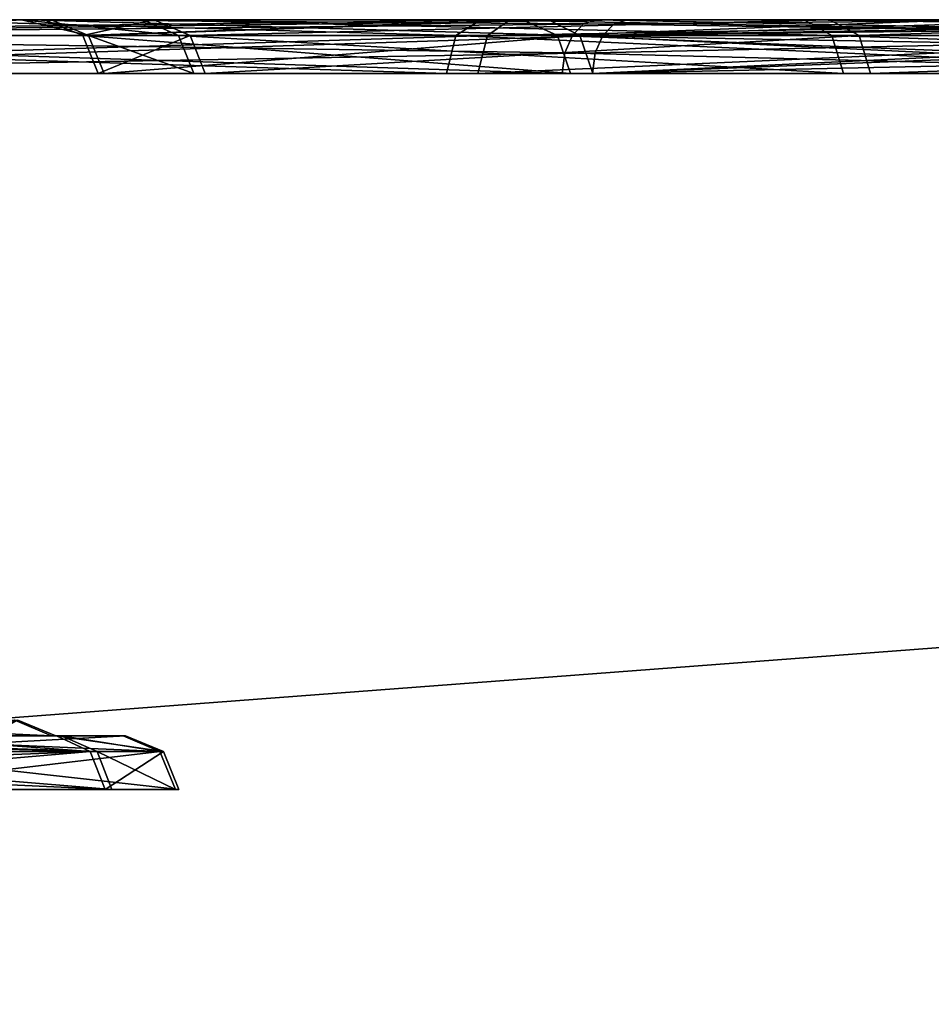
# Model space of a CAD drawing. Header units: millimetres. Extents: x -150 to 150, y -85 to 1149.
# Tile 322 of 656: x -73.557 to -73.048, y 1008.85 to 1009.4. Entities that reach past the tile are written whole.
import ezdxf

# ---------------------------------------------------------------- set-up
doc = ezdxf.new("R2010")
doc.units = ezdxf.units.MM
doc.header["$LTSCALE"] = 21.359881
for name, color, linetype in [('6211', 7, 'CONTINUOUS'), ('6212', 7, 'CONTINUOUS'), ('6216', 7, 'CONTINUOUS'), ('6225', 7, 'CONTINUOUS'), ('6226', 7, 'CONTINUOUS'), ('6227', 7, 'CONTINUOUS'), ('6228', 7, 'CONTINUOUS'), ('6252', 7, 'CONTINUOUS'), ('6253', 7, 'CONTINUOUS'), ('6257', 7, 'CONTINUOUS'), ('6266', 7, 'CONTINUOUS'), ('6267', 7, 'CONTINUOUS'), ('6268', 7, 'CONTINUOUS'), ('6269', 7, 'CONTINUOUS'), ('7742', 7, 'CONTINUOUS'), ('7743', 7, 'CONTINUOUS'), ('7783', 7, 'CONTINUOUS'), ('7784', 7, 'CONTINUOUS'), ('9023', 7, 'CONTINUOUS'), ('9025', 7, 'CONTINUOUS')]:
    doc.layers.add(name, color=color, linetype=linetype)

msp = doc.modelspace()

# ---------------------------------------------------------------- linework, layer by layer
at = {"layer": '6211', "linetype": 'CONTINUOUS'}
for points in [[(-73.7613, 1008.99121, 237.00882), (-73.75708, 1008.98148, 237.00387), (-73.50565, 1008.97, 237.36423), (-73.7613, 1008.99121, 237.00882)], [(-73.51392, 1008.99121, 237.36718), (-73.7613, 1008.99121, 237.00882), (-73.50565, 1008.97, 237.36423), (-73.51392, 1008.99121, 237.36718)], [(-73.66553, 1008.99121, 238.19462), (-73.47887, 1008.99121, 237.80121), (-73.65884, 1008.97, 238.20031), (-73.66553, 1008.99121, 238.19462)], [(-73.65884, 1008.97, 238.20031), (-73.47887, 1008.99121, 237.80121), (-73.47023, 1008.97, 237.80279), (-73.65884, 1008.97, 238.20031)], [(-73.47887, 1008.99121, 237.80121), (-73.51392, 1008.99121, 237.36718), (-73.47023, 1008.97, 237.80279), (-73.47887, 1008.99121, 237.80121)], [(-73.47023, 1008.97, 237.80279), (-73.51392, 1008.99121, 237.36718), (-73.50565, 1008.97, 237.36423), (-73.47023, 1008.97, 237.80279)], [(-73.75708, 1008.98148, 237.00387), (-73.7556, 1008.97, 237.00213), (-73.50565, 1008.97, 237.36423), (-73.75708, 1008.98148, 237.00387)]]:
    msp.add_3dface(points, dxfattribs=at)
at = {"layer": '6212', "linetype": 'CONTINUOUS'}
for points in [[(-73.77504, 1009, 237.02498), (-73.7676, 1008.99772, 237.01624), (-73.51392, 1008.99121, 237.36718), (-73.77504, 1009, 237.02498)], [(-73.77504, 1009, 237.02498), (-73.51392, 1008.99121, 237.36718), (-73.53379, 1009, 237.37462), (-73.77504, 1009, 237.02498)], [(-73.7676, 1008.99772, 237.01624), (-73.7613, 1008.99121, 237.00882), (-73.51392, 1008.99121, 237.36718), (-73.7676, 1008.99772, 237.01624)], [(-73.47887, 1008.99121, 237.80121), (-73.66553, 1008.99121, 238.19462), (-73.68089, 1009, 238.17993), (-73.47887, 1008.99121, 237.80121)], [(-73.49944, 1009, 237.79573), (-73.47887, 1008.99121, 237.80121), (-73.68089, 1009, 238.17993), (-73.49944, 1009, 237.79573)], [(-73.51392, 1008.99121, 237.36718), (-73.47887, 1008.99121, 237.80121), (-73.53379, 1009, 237.37462), (-73.51392, 1008.99121, 237.36718)], [(-73.53379, 1009, 237.37462), (-73.47887, 1008.99121, 237.80121), (-73.49944, 1009, 237.79573), (-73.53379, 1009, 237.37462)]]:
    msp.add_3dface(points, dxfattribs=at)
at = {"layer": '6216', "linetype": 'CONTINUOUS'}
for points in [[(-73.72832, 1009.00879, 238.14121), (-73.55995, 1009.00879, 237.78635), (-73.53946, 1009, 237.79222), (-73.72832, 1009.00879, 238.14121)], [(-73.71302, 1009, 238.15597), (-73.72832, 1009.00879, 238.14121), (-73.53946, 1009, 237.79222), (-73.71302, 1009, 238.15597)], [(-73.53946, 1009, 237.79222), (-73.55995, 1009.00879, 237.78635), (-73.57076, 1009, 237.39005), (-73.53946, 1009, 237.79222)]]:
    msp.add_3dface(points, dxfattribs=at)
at = {"layer": '6225', "linetype": 'CONTINUOUS'}
for points in [[(-73.2316, 1009.39121, 236.38605), (-73.23581, 1009.38148, 236.391), (-73.88849, 1009.37, 236.05338), (-73.2316, 1009.39121, 236.38605)], [(-73.88626, 1009.39121, 236.04488), (-73.2316, 1009.39121, 236.38605), (-73.88849, 1009.37, 236.05338), (-73.88626, 1009.39121, 236.04488)], [(-73.23581, 1009.38148, 236.391), (-73.23729, 1009.37, 236.39274), (-73.88849, 1009.37, 236.05338), (-73.23581, 1009.38148, 236.391)]]:
    msp.add_3dface(points, dxfattribs=at)
at = {"layer": '6226', "linetype": 'CONTINUOUS'}
for points in [[(-73.21785, 1009.4, 236.36989), (-73.88626, 1009.39121, 236.04488), (-73.8809, 1009.4, 236.02435), (-73.21785, 1009.4, 236.36989)], [(-73.88626, 1009.39121, 236.04488), (-73.21785, 1009.4, 236.36989), (-73.22529, 1009.39772, 236.37864), (-73.88626, 1009.39121, 236.04488)], [(-73.2316, 1009.39121, 236.38605), (-73.88626, 1009.39121, 236.04488), (-73.22529, 1009.39772, 236.37864), (-73.2316, 1009.39121, 236.38605)]]:
    msp.add_3dface(points, dxfattribs=at)
at = {"layer": '6227', "linetype": 'CONTINUOUS'}
for points in [[(-73.31884, 1009.37, 238.9715), (-73.9885, 1009.39121, 239.27766), (-73.99018, 1009.37, 239.26903), (-73.31884, 1009.37, 238.9715)], [(-73.31359, 1009.39121, 238.97854), (-73.9885, 1009.39121, 239.27766), (-73.31884, 1009.37, 238.9715), (-73.31359, 1009.39121, 238.97854)], [(-72.84308, 1009.37, 238.41214), (-73.31359, 1009.39121, 238.97854), (-73.31884, 1009.37, 238.9715), (-72.84308, 1009.37, 238.41214)], [(-72.83529, 1009.39121, 238.4162), (-73.31359, 1009.39121, 238.97854), (-72.84308, 1009.37, 238.41214), (-72.83529, 1009.39121, 238.4162)], [(-73.23729, 1009.37, 236.39274), (-73.23581, 1009.38148, 236.391), (-72.78979, 1009.39121, 236.97748), (-73.23729, 1009.37, 236.39274)], [(-73.23729, 1009.37, 236.39274), (-72.78979, 1009.39121, 236.97748), (-72.79783, 1009.37, 236.98104), (-73.23729, 1009.37, 236.39274)], [(-73.23581, 1009.38148, 236.391), (-73.2316, 1009.39121, 236.38605), (-72.78979, 1009.39121, 236.97748), (-73.23581, 1009.38148, 236.391)]]:
    msp.add_3dface(points, dxfattribs=at)
at = {"layer": '6228', "linetype": 'CONTINUOUS'}
for points in [[(-73.9885, 1009.39121, 239.27766), (-73.31359, 1009.39121, 238.97854), (-73.62492, 1009.4, 239.18522), (-73.9885, 1009.39121, 239.27766)], [(-73.62492, 1009.4, 239.18522), (-73.31359, 1009.39121, 238.97854), (-73.29971, 1009.4, 238.99465), (-73.62492, 1009.4, 239.18522)], [(-73.31359, 1009.39121, 238.97854), (-72.83529, 1009.39121, 238.4162), (-73.29971, 1009.4, 238.99465), (-73.31359, 1009.39121, 238.97854)], [(-73.29971, 1009.4, 238.99465), (-72.83529, 1009.39121, 238.4162), (-72.81624, 1009.4, 238.42554), (-73.29971, 1009.4, 238.99465)], [(-73.2316, 1009.39121, 236.38605), (-73.22529, 1009.39772, 236.37864), (-72.95932, 1009.4, 236.6456), (-73.2316, 1009.39121, 236.38605)], [(-72.78979, 1009.39121, 236.97748), (-73.2316, 1009.39121, 236.38605), (-72.95932, 1009.4, 236.6456), (-72.78979, 1009.39121, 236.97748)], [(-73.22529, 1009.39772, 236.37864), (-73.21785, 1009.4, 236.36989), (-72.95932, 1009.4, 236.6456), (-73.22529, 1009.39772, 236.37864)]]:
    msp.add_3dface(points, dxfattribs=at)
at = {"layer": '6252', "linetype": 'CONTINUOUS'}
for points in [[(-73.76576, 1008.98148, 363.00341), (-73.76991, 1008.99121, 362.9984), (-73.51777, 1008.99121, 362.64339), (-73.76576, 1008.98148, 363.00341)], [(-73.7643, 1008.97, 363.00517), (-73.76576, 1008.98148, 363.00341), (-73.51777, 1008.99121, 362.64339), (-73.7643, 1008.97, 363.00517)], [(-73.7643, 1008.97, 363.00517), (-73.51777, 1008.99121, 362.64339), (-73.50953, 1008.97, 362.64645), (-73.7643, 1008.97, 363.00517)], [(-73.47692, 1008.99121, 362.20986), (-73.65831, 1008.99121, 361.81399), (-73.46826, 1008.97, 362.20839), (-73.47692, 1008.99121, 362.20986)], [(-73.46826, 1008.97, 362.20839), (-73.65831, 1008.99121, 361.81399), (-73.65154, 1008.97, 361.80839), (-73.46826, 1008.97, 362.20839)], [(-73.51777, 1008.99121, 362.64339), (-73.47692, 1008.99121, 362.20986), (-73.50953, 1008.97, 362.64645), (-73.51777, 1008.99121, 362.64339)], [(-73.50953, 1008.97, 362.64645), (-73.47692, 1008.99121, 362.20986), (-73.46826, 1008.97, 362.20839), (-73.50953, 1008.97, 362.64645)]]:
    msp.add_3dface(points, dxfattribs=at)
at = {"layer": '6253', "linetype": 'CONTINUOUS'}
for points in [[(-73.51777, 1008.99121, 362.64339), (-73.76991, 1008.99121, 362.9984), (-73.63697, 1009, 362.82409), (-73.51777, 1008.99121, 362.64339)], [(-73.67544, 1009, 361.82656), (-73.65831, 1008.99121, 361.81399), (-73.49813, 1009, 362.21169), (-73.67544, 1009, 361.82656)], [(-73.65831, 1008.99121, 361.81399), (-73.47692, 1008.99121, 362.20986), (-73.49813, 1009, 362.21169), (-73.65831, 1008.99121, 361.81399)], [(-73.5367, 1009, 362.63343), (-73.51777, 1008.99121, 362.64339), (-73.63697, 1009, 362.82409), (-73.5367, 1009, 362.63343)], [(-73.47692, 1008.99121, 362.20986), (-73.51777, 1008.99121, 362.64339), (-73.5367, 1009, 362.63343), (-73.47692, 1008.99121, 362.20986)], [(-73.49813, 1009, 362.21169), (-73.47692, 1008.99121, 362.20986), (-73.5367, 1009, 362.63343), (-73.49813, 1009, 362.21169)]]:
    msp.add_3dface(points, dxfattribs=at)
at = {"layer": '6257', "linetype": 'CONTINUOUS'}
for points in [[(-73.53704, 1009, 362.22147), (-73.55819, 1009.00879, 362.22363), (-73.70462, 1009, 361.85405), (-73.53704, 1009, 362.22147)], [(-73.57509, 1009, 362.62192), (-73.55819, 1009.00879, 362.22363), (-73.53704, 1009, 362.22147), (-73.57509, 1009, 362.62192)]]:
    msp.add_3dface(points, dxfattribs=at)
at = {"layer": '6266', "linetype": 'CONTINUOUS'}
for points in [[(-73.25418, 1009.37, 363.62143), (-73.90774, 1009.39121, 363.96059), (-73.90985, 1009.37, 363.95206), (-73.25418, 1009.37, 363.62143)], [(-73.24858, 1009.39121, 363.6282), (-73.90774, 1009.39121, 363.96059), (-73.25272, 1009.38148, 363.62319), (-73.24858, 1009.39121, 363.6282)], [(-73.25272, 1009.38148, 363.62319), (-73.90774, 1009.39121, 363.96059), (-73.25418, 1009.37, 363.62143), (-73.25272, 1009.38148, 363.62319)]]:
    msp.add_3dface(points, dxfattribs=at)
at = {"layer": '6267', "linetype": 'CONTINUOUS'}
for points in [[(-73.90774, 1009.39121, 363.96059), (-73.24858, 1009.39121, 363.6282), (-73.55147, 1009.4, 363.85127), (-73.90774, 1009.39121, 363.96059)], [(-73.90572, 1009.4, 363.98194), (-73.90774, 1009.39121, 363.96059), (-73.55147, 1009.4, 363.85127), (-73.90572, 1009.4, 363.98194)], [(-73.55147, 1009.4, 363.85127), (-73.24858, 1009.39121, 363.6282), (-73.24237, 1009.39772, 363.6357), (-73.55147, 1009.4, 363.85127)], [(-73.23505, 1009.4, 363.64454), (-73.55147, 1009.4, 363.85127), (-73.24237, 1009.39772, 363.6357), (-73.23505, 1009.4, 363.64454)]]:
    msp.add_3dface(points, dxfattribs=at)
at = {"layer": '6268', "linetype": 'CONTINUOUS'}
for points in [[(-73.96677, 1009.39121, 360.72673), (-73.29592, 1009.39121, 361.03485), (-73.96857, 1009.37, 360.73533), (-73.96677, 1009.39121, 360.72673)], [(-73.96857, 1009.37, 360.73533), (-73.29592, 1009.39121, 361.03485), (-73.30127, 1009.37, 361.04182), (-73.96857, 1009.37, 360.73533)], [(-73.29592, 1009.39121, 361.03485), (-72.82518, 1009.39121, 361.60352), (-73.30127, 1009.37, 361.04182), (-73.29592, 1009.39121, 361.03485)], [(-73.30127, 1009.37, 361.04182), (-72.82518, 1009.39121, 361.60352), (-72.83303, 1009.37, 361.60748), (-73.30127, 1009.37, 361.04182)], [(-73.24858, 1009.39121, 363.6282), (-73.25272, 1009.38148, 363.62319), (-72.80689, 1009.37, 363.03906), (-73.24858, 1009.39121, 363.6282)], [(-72.79891, 1009.39121, 363.04272), (-73.24858, 1009.39121, 363.6282), (-72.80689, 1009.37, 363.03906), (-72.79891, 1009.39121, 363.04272)], [(-73.25272, 1009.38148, 363.62319), (-73.25418, 1009.37, 363.62143), (-72.80689, 1009.37, 363.03906), (-73.25272, 1009.38148, 363.62319)]]:
    msp.add_3dface(points, dxfattribs=at)
at = {"layer": '6269', "linetype": 'CONTINUOUS'}
for points in [[(-73.29592, 1009.39121, 361.03485), (-73.96677, 1009.39121, 360.72673), (-73.28341, 1009.4, 361.0177), (-73.29592, 1009.39121, 361.03485)], [(-73.28341, 1009.4, 361.0177), (-73.96677, 1009.39121, 360.72673), (-73.96141, 1009.4, 360.70618), (-73.28341, 1009.4, 361.0177)], [(-72.82518, 1009.39121, 361.60352), (-73.29592, 1009.39121, 361.03485), (-72.8069, 1009.4, 361.59265), (-72.82518, 1009.39121, 361.60352)], [(-72.8069, 1009.4, 361.59265), (-73.29592, 1009.39121, 361.03485), (-73.28341, 1009.4, 361.0177), (-72.8069, 1009.4, 361.59265)], [(-73.23505, 1009.4, 363.64454), (-73.24237, 1009.39772, 363.6357), (-72.79891, 1009.39121, 363.04272), (-73.23505, 1009.4, 363.64454)], [(-73.23505, 1009.4, 363.64454), (-72.79891, 1009.39121, 363.04272), (-72.77963, 1009.4, 363.05156), (-73.23505, 1009.4, 363.64454)], [(-73.24237, 1009.39772, 363.6357), (-73.24858, 1009.39121, 363.6282), (-72.79891, 1009.39121, 363.04272), (-73.24237, 1009.39772, 363.6357)]]:
    msp.add_3dface(points, dxfattribs=at)
at = {"layer": '7742', "linetype": 'CONTINUOUS'}
for points in [[(-73.52198, 1009.39121, 258.73626), (-73.4619, 1009.39121, 258.00048), (-73.51329, 1009.37, 258.73501), (-73.52198, 1009.39121, 258.73626)], [(-73.25688, 1009.39121, 259.42525), (-73.52198, 1009.39121, 258.73626), (-73.24958, 1009.37, 259.42035), (-73.25688, 1009.39121, 259.42525)], [(-73.24958, 1009.37, 259.42035), (-73.52198, 1009.39121, 258.73626), (-73.51329, 1009.37, 258.73501), (-73.24958, 1009.37, 259.42035)], [(-73.51329, 1009.37, 258.73501), (-73.4619, 1009.39121, 258.00048), (-73.45352, 1009.37, 258.00313), (-73.51329, 1009.37, 258.73501)], [(-73.4619, 1009.39121, 258.00048), (-73.08852, 1009.39121, 257.36364), (-73.45352, 1009.37, 258.00313), (-73.4619, 1009.39121, 258.00048)], [(-73.45352, 1009.37, 258.00313), (-73.08852, 1009.39121, 257.36364), (-73.08212, 1009.37, 257.36966), (-73.45352, 1009.37, 258.00313)], [(-72.71908, 1009.39121, 259.93098), (-73.25688, 1009.39121, 259.42525), (-72.71579, 1009.38148, 259.92537), (-72.71908, 1009.39121, 259.93098)], [(-72.71579, 1009.38148, 259.92537), (-73.25688, 1009.39121, 259.42525), (-72.71464, 1009.37, 259.9234), (-72.71579, 1009.38148, 259.92537)], [(-72.71464, 1009.37, 259.9234), (-73.25688, 1009.39121, 259.42525), (-73.24958, 1009.37, 259.42035), (-72.71464, 1009.37, 259.9234)], [(-73.08852, 1009.39121, 257.36364), (-72.4758, 1009.39121, 256.95186), (-73.08212, 1009.37, 257.36966), (-73.08852, 1009.39121, 257.36364)], [(-73.08212, 1009.37, 257.36966), (-72.4758, 1009.39121, 256.95186), (-72.47265, 1009.37, 256.96006), (-73.08212, 1009.37, 257.36966)]]:
    msp.add_3dface(points, dxfattribs=at)
at = {"layer": '7743', "linetype": 'CONTINUOUS'}
for points in [[(-73.48229, 1009.4, 257.9946), (-73.52198, 1009.39121, 258.73626), (-73.54313, 1009.4, 258.73825), (-73.48229, 1009.4, 257.9946)], [(-73.54313, 1009.4, 258.73825), (-73.52198, 1009.39121, 258.73626), (-73.27624, 1009.4, 259.43446), (-73.54313, 1009.4, 258.73825)], [(-73.4619, 1009.39121, 258.00048), (-73.52198, 1009.39121, 258.73626), (-73.48229, 1009.4, 257.9946), (-73.4619, 1009.39121, 258.00048)], [(-73.52198, 1009.39121, 258.73626), (-73.25688, 1009.39121, 259.42525), (-73.27624, 1009.4, 259.43446), (-73.52198, 1009.39121, 258.73626)], [(-73.10498, 1009.4, 257.35018), (-73.4619, 1009.39121, 258.00048), (-73.48229, 1009.4, 257.9946), (-73.10498, 1009.4, 257.35018)], [(-73.08852, 1009.39121, 257.36364), (-73.4619, 1009.39121, 258.00048), (-73.10498, 1009.4, 257.35018), (-73.08852, 1009.39121, 257.36364)], [(-73.27624, 1009.4, 259.43446), (-73.25688, 1009.39121, 259.42525), (-73.03229, 1009.4, 259.72265), (-73.27624, 1009.4, 259.43446)], [(-73.25688, 1009.39121, 259.42525), (-72.71908, 1009.39121, 259.93098), (-73.03229, 1009.4, 259.72265), (-73.25688, 1009.39121, 259.42525)], [(-72.8178, 1009.4, 257.10604), (-73.08852, 1009.39121, 257.36364), (-73.10498, 1009.4, 257.35018), (-72.8178, 1009.4, 257.10604)], [(-72.4758, 1009.39121, 256.95186), (-73.08852, 1009.39121, 257.36364), (-72.8178, 1009.4, 257.10604), (-72.4758, 1009.39121, 256.95186)]]:
    msp.add_3dface(points, dxfattribs=at)
at = {"layer": '7783', "linetype": 'CONTINUOUS'}
for points in [[(-73.51868, 1009.39121, 341.24182), (-73.24439, 1009.39121, 340.55644), (-73.51, 1009.37, 341.24318), (-73.51868, 1009.39121, 341.24182)], [(-73.46843, 1009.39121, 341.97833), (-73.51868, 1009.39121, 341.24182), (-73.46002, 1009.37, 341.9758), (-73.46843, 1009.39121, 341.97833)], [(-73.46002, 1009.37, 341.9758), (-73.51868, 1009.39121, 341.24182), (-73.51, 1009.37, 341.24318), (-73.46002, 1009.37, 341.9758)], [(-73.51, 1009.37, 341.24318), (-73.24439, 1009.39121, 340.55644), (-73.23716, 1009.37, 340.56143), (-73.51, 1009.37, 341.24318)], [(-73.1036, 1009.39121, 342.62011), (-73.46843, 1009.39121, 341.97833), (-73.09712, 1009.37, 342.61418), (-73.1036, 1009.39121, 342.62011)], [(-73.09712, 1009.37, 342.61418), (-73.46843, 1009.39121, 341.97833), (-73.46002, 1009.37, 341.9758), (-73.09712, 1009.37, 342.61418)], [(-73.24439, 1009.39121, 340.55644), (-72.69988, 1009.39121, 340.05794), (-73.23716, 1009.37, 340.56143), (-73.24439, 1009.39121, 340.55644)], [(-72.69988, 1009.39121, 340.05794), (-72.69667, 1009.38148, 340.06359), (-73.23716, 1009.37, 340.56143), (-72.69988, 1009.39121, 340.05794)], [(-72.49644, 1009.39121, 343.04004), (-73.1036, 1009.39121, 342.62011), (-72.49317, 1009.37, 343.03188), (-72.49644, 1009.39121, 343.04004)], [(-72.49317, 1009.37, 343.03188), (-73.1036, 1009.39121, 342.62011), (-73.09712, 1009.37, 342.61418), (-72.49317, 1009.37, 343.03188)], [(-72.69667, 1009.38148, 340.06359), (-72.69554, 1009.37, 340.06558), (-73.23716, 1009.37, 340.56143), (-72.69667, 1009.38148, 340.06359)]]:
    msp.add_3dface(points, dxfattribs=at)
at = {"layer": '7784', "linetype": 'CONTINUOUS'}
for points in [[(-73.51868, 1009.39121, 341.24182), (-73.46843, 1009.39121, 341.97833), (-73.55616, 1009.4, 341.61508), (-73.51868, 1009.39121, 341.24182)], [(-73.53952, 1009.4, 341.2378), (-73.51868, 1009.39121, 341.24182), (-73.55616, 1009.4, 341.61508), (-73.53952, 1009.4, 341.2378)], [(-73.55616, 1009.4, 341.61508), (-73.46843, 1009.39121, 341.97833), (-73.48832, 1009.4, 341.98586), (-73.55616, 1009.4, 341.61508)], [(-73.26184, 1009.4, 340.54438), (-73.51868, 1009.39121, 341.24182), (-73.53952, 1009.4, 341.2378), (-73.26184, 1009.4, 340.54438)], [(-73.24439, 1009.39121, 340.55644), (-73.51868, 1009.39121, 341.24182), (-73.26184, 1009.4, 340.54438), (-73.24439, 1009.39121, 340.55644)], [(-73.46843, 1009.39121, 341.97833), (-73.1036, 1009.39121, 342.62011), (-73.48832, 1009.4, 341.98586), (-73.46843, 1009.39121, 341.97833)], [(-73.48832, 1009.4, 341.98586), (-73.1036, 1009.39121, 342.62011), (-73.11889, 1009.4, 342.63483), (-73.48832, 1009.4, 341.98586)], [(-72.71037, 1009.4, 340.0395), (-73.24439, 1009.39121, 340.55644), (-73.26184, 1009.4, 340.54438), (-72.71037, 1009.4, 340.0395)], [(-73.24439, 1009.39121, 340.55644), (-72.71037, 1009.4, 340.0395), (-72.70469, 1009.39772, 340.04948), (-73.24439, 1009.39121, 340.55644)], [(-73.1036, 1009.39121, 342.62011), (-72.49644, 1009.39121, 343.04004), (-73.11889, 1009.4, 342.63483), (-73.1036, 1009.39121, 342.62011)], [(-73.11889, 1009.4, 342.63483), (-72.49644, 1009.39121, 343.04004), (-72.50528, 1009.4, 343.05934), (-73.11889, 1009.4, 342.63483)], [(-72.69988, 1009.39121, 340.05794), (-73.24439, 1009.39121, 340.55644), (-72.70469, 1009.39772, 340.04948), (-72.69988, 1009.39121, 340.05794)]]:
    msp.add_3dface(points, dxfattribs=at)
at = {"layer": '9023', "linetype": 'CONTINUOUS'}
for points in [[(-88.43379, 1009.4, 421.43261), (-68.39935, 1009.4, 433.74756), (-88.26112, 1009.4, 178.44239), (-88.43379, 1009.4, 421.43261)], [(-88.26112, 1009.4, 178.44239), (-68.39935, 1009.4, 433.74756), (-68.23326, 1009.4, 166.1678), (-88.26112, 1009.4, 178.44239)]]:
    msp.add_3dface(points, dxfattribs=at)
at = {"layer": '9025', "linetype": 'CONTINUOUS'}
for points in [[(-68.39935, 1007.9, 166.25244), (-88.43379, 1007.9, 178.56739), (-88.26112, 1009.4, 178.44239), (-68.39935, 1007.9, 166.25244)], [(-88.26112, 1007.9, 421.55761), (-68.39935, 1009.4, 433.74756), (-88.43379, 1009.4, 421.43261), (-88.26112, 1007.9, 421.55761)], [(-68.39935, 1007.9, 166.25244), (-88.26112, 1009.4, 178.44239), (-68.23326, 1009.4, 166.1678), (-68.39935, 1007.9, 166.25244)], [(-88.26112, 1007.9, 421.55761), (-68.23326, 1007.9, 433.8322), (-68.39935, 1009.4, 433.74756), (-88.26112, 1007.9, 421.55761)]]:
    msp.add_3dface(points, dxfattribs=at)

doc.saveas('drawing.dxf')
